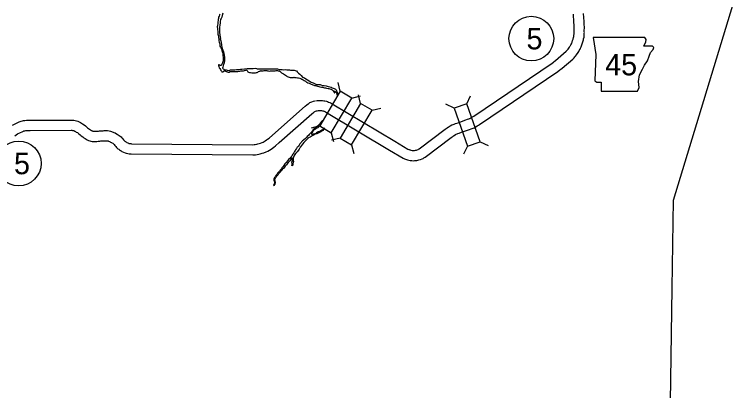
# Model space of a CAD drawing. Extents: x -939622 to -934245, y 1383184 to 1385301.
# Drawn here: x -936291.1 to -936227, y 1384954.6 to 1384987.9 of the extents above; entities that cross this region are included whole.
import ezdxf

# ---------------------------------------------------------------- set-up
doc = ezdxf.new("R2010")
doc.units = 0
for name, color, linetype in [('10', 7, 'Continuous'), ('2', 7, 'Continuous'), ('20', 7, 'Continuous'), ('21', 7, 'Continuous'), ('27', 7, 'Continuous'), ('9', 7, 'Continuous')]:
    doc.layers.add(name, color=color, linetype=linetype)

msp = doc.modelspace()

# ---------------------------------------------------------------- linework, layer by layer
at = {"layer": '10'}
for points in [[(-936257.829, 1384975.863), (-936256.643, 1384975.16), (-936256.502, 1384975.091), (-936256.412, 1384975.056), (-936256.34, 1384975.032), (-936256.255, 1384975.004), (-936256.136, 1384974.98), (-936256.008, 1384974.949), (-936255.874, 1384974.927), (-936255.743, 1384974.923), (-936255.625, 1384974.929), (-936255.537, 1384974.943), (-936255.423, 1384974.951), (-936255.259, 1384974.988), (-936255.085, 1384975.031), (-936254.945, 1384975.097), (-936254.876, 1384975.126), (-936254.793, 1384975.178), (-936254.696, 1384975.236), (-936252.377, 1384976.977), (-936252.287, 1384977.04), (-936252.214, 1384977.097), (-936252.168, 1384977.129), (-936252.11, 1384977.155), (-936252, 1384977.227), (-936251.944, 1384977.259), (-936251.857, 1384977.289), (-936251.778, 1384977.325), (-936251.685, 1384977.36), (-936251.463, 1384977.436), (-936250.755, 1384977.685), (-936250.624, 1384977.741), (-936250.517, 1384977.775), (-936250.43, 1384977.807), (-936250.346, 1384977.844), (-936250.263, 1384977.888), (-936250.192, 1384977.931), (-936250.077, 1384977.994), (-936249.961, 1384978.074), (-936249.871, 1384978.139), (-936242.924, 1384982.826), (-936242.745, 1384982.952), (-936242.674, 1384983.017), (-936242.565, 1384983.106), (-936241.605, 1384983.922), (-936241.49, 1384984.02), (-936241.43, 1384984.104), (-936241.356, 1384984.174), (-936241.275, 1384984.294), (-936241.135, 1384984.501), (-936241.079, 1384984.593), (-936241.032, 1384984.662), (-936240.964, 1384984.789), (-936240.919, 1384984.894), (-936240.873, 1384984.988), (-936240.824, 1384985.101), (-936240.766, 1384985.27), (-936240.717, 1384985.431), (-936240.67, 1384985.611), (-936240.647, 1384985.709), (-936240.616, 1384985.859), (-936240.61, 1384985.972), (-936240.599, 1384986.064), (-936240.596, 1384986.162), (-936240.594, 1384986.196), (-936240.585, 1384986.26), (-936240.59, 1384986.336), (-936240.589, 1384986.397), (-936240.585, 1384986.745), (-936240.591, 1384986.977), (-936240.612, 1384987.247), (-936240.648, 1384987.947)], [(-936257.37, 1384976.637), (-936256.215, 1384975.952), (-936256.14, 1384975.916), (-936256.11, 1384975.904), (-936256.056, 1384975.887), (-936256.02, 1384975.874), (-936255.942, 1384975.858), (-936255.83, 1384975.832), (-936255.79, 1384975.825), (-936255.753, 1384975.824), (-936255.715, 1384975.826), (-936255.637, 1384975.838), (-936255.554, 1384975.844), (-936255.466, 1384975.863), (-936255.389, 1384975.883), (-936255.309, 1384975.92), (-936255.289, 1384975.929), (-936255.265, 1384975.944), (-936255.201, 1384975.983), (-936252.906, 1384977.705), (-936252.823, 1384977.764), (-936252.747, 1384977.823), (-936252.609, 1384977.918), (-936252.542, 1384977.948), (-936252.467, 1384977.997), (-936252.315, 1384978.082), (-936252.193, 1384978.125), (-936252.123, 1384978.157), (-936251.99, 1384978.207), (-936251.758, 1384978.286), (-936251.081, 1384978.524), (-936250.938, 1384978.585), (-936250.812, 1384978.625), (-936250.768, 1384978.642), (-936250.739, 1384978.654), (-936250.708, 1384978.671), (-936250.637, 1384978.714), (-936250.549, 1384978.761), (-936250.481, 1384978.808), (-936250.387, 1384978.877), (-936243.435, 1384983.568), (-936243.31, 1384983.655), (-936243.263, 1384983.699), (-936243.14, 1384983.798), (-936242.188, 1384984.608), (-936242.16, 1384984.632), (-936242.113, 1384984.698), (-936242.045, 1384984.762), (-936242.02, 1384984.799), (-936241.894, 1384984.985), (-936241.837, 1384985.079), (-936241.802, 1384985.131), (-936241.776, 1384985.179), (-936241.738, 1384985.267), (-936241.69, 1384985.366), (-936241.663, 1384985.427), (-936241.622, 1384985.547), (-936241.584, 1384985.675), (-936241.544, 1384985.826), (-936241.527, 1384985.902), (-936241.512, 1384985.974), (-936241.507, 1384986.053), (-936241.497, 1384986.135), (-936241.495, 1384986.194), (-936241.492, 1384986.279), (-936241.49, 1384986.294), (-936241.491, 1384986.319), (-936241.488, 1384986.414), (-936241.486, 1384986.739), (-936241.49, 1384986.932), (-936241.51, 1384987.19), (-936241.546, 1384987.893)], [(-936291.241, 1384978.062), (-936290.924, 1384978.227), (-936290.771, 1384978.295), (-936290.649, 1384978.36), (-936290.478, 1384978.433), (-936290.337, 1384978.456), (-936290.253, 1384978.469), (-936290.147, 1384978.48), (-936289.993, 1384978.502), (-936289.855, 1384978.501), (-936289.688, 1384978.508), (-936286.035, 1384978.521), (-936285.901, 1384978.516), (-936285.788, 1384978.501), (-936285.694, 1384978.489), (-936285.565, 1384978.45), (-936285.438, 1384978.407), (-936285.331, 1384978.348), (-936285.215, 1384978.303), (-936285.123, 1384978.235), (-936285.044, 1384978.198), (-936284.883, 1384978.094), (-936284.775, 1384977.994), (-936284.674, 1384977.914), (-936284.578, 1384977.83), (-936284.49, 1384977.761), (-936284.416, 1384977.715), (-936284.309, 1384977.644), (-936284.237, 1384977.6), (-936284.16, 1384977.551), (-936284.157, 1384977.55), (-936284.112, 1384977.543), (-936284.043, 1384977.526), (-936284.031, 1384977.525), (-936283.915, 1384977.528), (-936283.8, 1384977.53), (-936283.719, 1384977.537), (-936283.621, 1384977.547), (-936283.524, 1384977.562), (-936283.334, 1384977.577), (-936283.215, 1384977.577), (-936283.106, 1384977.587), (-936283.005, 1384977.594), (-936282.901, 1384977.591), (-936282.807, 1384977.581), (-936282.67, 1384977.563), (-936282.558, 1384977.548), (-936282.463, 1384977.512), (-936282.393, 1384977.488), (-936282.308, 1384977.449), (-936282.247, 1384977.427), (-936282.149, 1384977.387), (-936282.009, 1384977.307), (-936281.949, 1384977.27), (-936281.859, 1384977.213), (-936281.785, 1384977.163), (-936281.696, 1384977.09), (-936281.622, 1384977.023), (-936281.548, 1384976.943), (-936281.492, 1384976.876), (-936281.4, 1384976.782), (-936281.334, 1384976.696), (-936281.309, 1384976.671), (-936281.282, 1384976.651), (-936281.23, 1384976.611), (-936281.195, 1384976.589), (-936281.128, 1384976.549), (-936281.092, 1384976.525), (-936281.021, 1384976.49), (-936280.959, 1384976.465), (-936280.934, 1384976.457), (-936280.833, 1384976.433), (-936280.819, 1384976.43), (-936280.759, 1384976.431), (-936280.683, 1384976.426), (-936269.98, 1384976.327), (-936269.839, 1384976.342), (-936269.728, 1384976.36), (-936269.595, 1384976.385), (-936269.513, 1384976.403), (-936269.376, 1384976.443), (-936269.256, 1384976.481), (-936269.114, 1384976.533), (-936269.017, 1384976.576), (-936268.932, 1384976.622), (-936268.841, 1384976.681), (-936268.736, 1384976.757), (-936268.641, 1384976.823), (-936268.512, 1384976.93), (-936268.218, 1384977.193), (-936265.305, 1384979.75), (-936265.166, 1384979.869), (-936265.054, 1384979.949), (-936264.997, 1384979.985), (-936264.885, 1384980.069), (-936264.731, 1384980.13), (-936264.584, 1384980.186), (-936264.456, 1384980.218)], [(-936264.41, 1384980.227), (-936264.245, 1384980.251), (-936264.047, 1384980.263), (-936263.916, 1384980.259), (-936263.788, 1384980.254), (-936263.646, 1384980.23), (-936263.559, 1384980.221), (-936263.436, 1384980.19), (-936263.339, 1384980.163), (-936263.231, 1384980.116), (-936263.12, 1384980.075), (-936263.004, 1384980.005), (-936262.929, 1384979.947), (-936257.37, 1384976.636)], [(-936291.039, 1384977.13), (-936290.897, 1384977.21), (-936290.783, 1384977.286), (-936290.531, 1384977.416), (-936290.376, 1384977.487), (-936290.261, 1384977.547), (-936290.224, 1384977.563), (-936290.198, 1384977.567), (-936290.139, 1384977.576), (-936290.036, 1384977.587), (-936289.932, 1384977.602), (-936289.838, 1384977.601), (-936289.669, 1384977.608), (-936286.05, 1384977.621), (-936285.98, 1384977.619), (-936285.907, 1384977.608), (-936285.88, 1384977.605), (-936285.84, 1384977.593), (-936285.804, 1384977.581), (-936285.711, 1384977.53), (-936285.652, 1384977.507), (-936285.586, 1384977.458), (-936285.483, 1384977.409), (-936285.437, 1384977.38), (-936285.361, 1384977.31), (-936285.249, 1384977.221), (-936285.15, 1384977.135), (-936285.006, 1384977.023), (-936284.904, 1384976.959), (-936284.792, 1384976.885), (-936284.712, 1384976.836), (-936284.625, 1384976.78), (-936284.515, 1384976.718), (-936284.374, 1384976.672), (-936284.287, 1384976.659), (-936284.181, 1384976.633), (-936284.049, 1384976.624), (-936283.895, 1384976.628), (-936283.753, 1384976.631), (-936283.636, 1384976.641), (-936283.508, 1384976.654), (-936283.42, 1384976.667), (-936283.299, 1384976.677), (-936283.172, 1384976.677), (-936283.035, 1384976.69), (-936282.987, 1384976.693), (-936282.96, 1384976.692), (-936282.916, 1384976.688), (-936282.788, 1384976.67), (-936282.78, 1384976.669), (-936282.772, 1384976.666), (-936282.727, 1384976.651), (-936282.649, 1384976.615), (-936282.57, 1384976.586), (-936282.542, 1384976.575), (-936282.469, 1384976.533), (-936282.426, 1384976.507), (-936282.352, 1384976.46), (-936282.323, 1384976.44), (-936282.283, 1384976.408), (-936282.253, 1384976.381), (-936282.224, 1384976.349), (-936282.162, 1384976.275), (-936282.082, 1384976.192), (-936282.012, 1384976.101), (-936281.897, 1384975.986), (-936281.821, 1384975.93), (-936281.75, 1384975.876), (-936281.67, 1384975.824), (-936281.609, 1384975.788), (-936281.542, 1384975.743), (-936281.389, 1384975.668), (-936281.257, 1384975.614), (-936281.168, 1384975.588), (-936281.022, 1384975.552), (-936280.892, 1384975.528), (-936280.778, 1384975.531), (-936280.716, 1384975.527), (-936269.937, 1384975.426), (-936269.719, 1384975.45), (-936269.573, 1384975.473), (-936269.414, 1384975.503), (-936269.287, 1384975.531), (-936269.115, 1384975.582), (-936268.967, 1384975.629), (-936268.776, 1384975.698), (-936268.618, 1384975.769), (-936268.472, 1384975.848), (-936268.333, 1384975.938), (-936268.215, 1384976.023), (-936268.096, 1384976.106), (-936267.926, 1384976.247), (-936267.621, 1384976.519), (-936264.717, 1384979.069), (-936264.609, 1384979.16), (-936264.549, 1384979.204), (-936264.489, 1384979.242), (-936264.442, 1384979.277), (-936264.405, 1384979.291), (-936264.315, 1384979.325), (-936264.235, 1384979.346)], [(-936264.28, 1384979.337), (-936264.153, 1384979.355), (-936264.034, 1384979.362), (-936263.948, 1384979.36), (-936263.879, 1384979.357), (-936263.769, 1384979.338), (-936263.718, 1384979.333), (-936263.666, 1384979.32), (-936263.642, 1384979.313), (-936263.568, 1384979.281), (-936263.511, 1384979.26), (-936263.434, 1384979.201), (-936257.83, 1384975.863)]]:
    msp.add_lwpolyline(points, dxfattribs=at)
at = {"layer": '2'}
msp.add_lwpolyline([(-936233.106, 1384940.476), (-936233.068, 1384943.678), (-936233.028, 1384947.169), (-936233.007, 1384949.494), (-936232.803, 1384963.625), (-936232.681, 1384971.43), (-936227.019, 1384990.062)], dxfattribs=at)
at = {"layer": '20'}
for p, q in [((-936262.2, 1384981.064), (-936262.395, 1384981.832)), ((-936261.18, 1384980.456), (-936260.412, 1384980.651)), ((-936260.399, 1384979.991), (-936260.593, 1384980.758)), ((-936251.007, 1384979.963), (-936250.664, 1384980.677)), ((-936252.127, 1384979.568), (-936252.842, 1384979.911)), ((-936259.378, 1384979.383), (-936258.61, 1384979.577)), ((-936264.024, 1384978.002), (-936264.792, 1384977.807)), ((-936263.003, 1384977.394), (-936262.809, 1384976.626)), ((-936262.222, 1384976.929), (-936262.99, 1384976.734)), ((-936261.202, 1384976.321), (-936261.007, 1384975.553)), ((-936250.944, 1384976.206), (-936251.286, 1384975.492)), ((-936249.823, 1384976.601), (-936249.109, 1384976.258))]:
    msp.add_line(p, q, dxfattribs=at)
for points in [[(-936263.003, 1384977.394), (-936261.18, 1384980.456), (-936262.2, 1384981.064), (-936264.024, 1384978.002)], [(-936261.202, 1384976.321), (-936259.378, 1384979.383), (-936260.399, 1384979.991), (-936262.222, 1384976.929)], [(-936252.127, 1384979.568), (-936250.944, 1384976.206), (-936249.823, 1384976.601), (-936251.007, 1384979.963)]]:
    msp.add_lwpolyline(points, close=True, dxfattribs=at)
at = {"layer": '21'}
msp.add_lwpolyline([(-936239.795, 1384985.834), (-936239.567, 1384984.312), (-936239.669, 1384982.003), (-936239.466, 1384981.876), (-936239.085, 1384981.876), (-936239.085, 1384981.064), (-936235.887, 1384981.064), (-936235.735, 1384981.394), (-936235.786, 1384981.926), (-936235.71, 1384982.535), (-936235.431, 1384983.018), (-936235.253, 1384983.373), (-936234.999, 1384983.754), (-936234.847, 1384984.16), (-936234.72, 1384984.489), (-936234.492, 1384984.769), (-936234.441, 1384984.946), (-936234.542, 1384985.073), (-936235.329, 1384985.073), (-936235.151, 1384985.428), (-936235.126, 1384985.657), (-936235.231, 1384985.832)], close=True, dxfattribs=at)
at = {"layer": '27'}
for centre in [(-936245.283, 1384985.727), (-936290.674, 1384974.675)]:
    msp.add_circle(centre, 1.98, dxfattribs=at)
at = {"layer": '9'}
for points in [[(-936272.859, 1384987.898), (-936272.884, 1384987.82), (-936272.938, 1384987.722), (-936272.981, 1384987.614), (-936273, 1384987.521), (-936273.013, 1384987.428), (-936273.026, 1384987.344), (-936273.039, 1384987.224), (-936273.043, 1384987.107), (-936273.09, 1384986.856), (-936273.103, 1384986.757), (-936273.074, 1384986.625), (-936273.066, 1384986.528), (-936273.061, 1384986.36), (-936273.054, 1384986.234), (-936273.046, 1384986.12), (-936273.023, 1384986.021), (-936272.996, 1384985.934), (-936272.973, 1384985.828), (-936272.965, 1384985.723), (-936272.943, 1384985.543), (-936272.917, 1384985.423), (-936272.883, 1384985.269), (-936272.863, 1384985.071), (-936272.822, 1384984.975), (-936272.757, 1384984.866), (-936272.734, 1384984.788), (-936272.699, 1384984.689), (-936272.667, 1384984.586), (-936272.644, 1384984.505), (-936272.615, 1384984.394), (-936272.598, 1384984.25), (-936272.59, 1384984.199), (-936272.582, 1384984.09), (-936272.58, 1384983.916), (-936272.581, 1384983.862), (-936272.588, 1384983.775), (-936272.609, 1384983.686), (-936272.634, 1384983.581), (-936272.68, 1384983.476), (-936272.723, 1384983.375), (-936272.762, 1384983.342), (-936272.798, 1384983.336), (-936272.837, 1384983.346), (-936272.879, 1384983.373), (-936272.914, 1384983.418), (-936272.962, 1384983.419), (-936272.98, 1384983.407), (-936272.975, 1384983.347), (-936272.952, 1384983.248), (-936272.92, 1384983.151), (-936272.881, 1384983.07), (-936272.822, 1384982.982), (-936272.772, 1384982.898), (-936272.725, 1384982.838), (-936272.683, 1384982.786), (-936272.644, 1384982.774), (-936272.587, 1384982.8), (-936272.545, 1384982.827), (-936272.509, 1384982.863), (-936272.47, 1384982.874), (-936272.419, 1384982.871), (-936272.362, 1384982.849), (-936272.285, 1384982.815), (-936272.24, 1384982.8), (-936272.18, 1384982.782), (-936272.121, 1384982.76), (-936272.052, 1384982.753), (-936272.019, 1384982.768), (-936271.979, 1384982.795), (-936271.94, 1384982.803), (-936271.835, 1384982.826), (-936271.779, 1384982.829), (-936271.698, 1384982.831), (-936271.578, 1384982.827), (-936271.497, 1384982.826), (-936271.395, 1384982.825), (-936271.281, 1384982.827), (-936271.189, 1384982.841), (-936271.087, 1384982.853), (-936270.997, 1384982.861), (-936270.916, 1384982.872), (-936270.841, 1384982.874), (-936270.772, 1384982.883), (-936270.676, 1384982.906)], [(-936272.598, 1384987.976), (-936272.674, 1384987.785), (-936272.706, 1384987.629), (-936272.758, 1384987.519), (-936272.806, 1384987.426), (-936272.829, 1384987.246), (-936272.839, 1384987.108), (-936272.867, 1384986.95), (-936272.894, 1384986.716), (-936272.899, 1384986.497), (-936272.9, 1384986.302), (-936272.873, 1384986.032), (-936272.821, 1384985.752), (-936272.834, 1384985.698), (-936272.784, 1384985.542), (-936272.756, 1384985.373), (-936272.733, 1384985.211), (-936272.722, 1384985.112), (-936272.696, 1384984.992), (-936272.653, 1384984.853), (-936272.597, 1384984.706), (-936272.556, 1384984.594), (-936272.513, 1384984.42), (-936272.487, 1384984.255), (-936272.468, 1384984.062), (-936272.461, 1384983.909), (-936272.468, 1384983.78), (-936272.488, 1384983.577), (-936272.531, 1384983.43), (-936272.583, 1384983.325), (-936272.617, 1384983.203), (-936272.62, 1384983.122), (-936272.579, 1384983.052), (-936272.526, 1384983.01), (-936272.472, 1384982.976), (-936272.394, 1384982.967), (-936272.301, 1384982.957), (-936272.209, 1384982.938), (-936272.035, 1384982.909), (-936271.924, 1384982.953), (-936271.822, 1384982.964), (-936271.666, 1384982.972), (-936271.526, 1384982.974), (-936271.382, 1384982.984), (-936271.229, 1384982.998), (-936271.046, 1384983.026), (-936270.929, 1384983.031), (-936270.438, 1384983.078), (-936270.153, 1384983.069), (-936269.917, 1384983.091), (-936269.743, 1384983.101), (-936269.632, 1384983.088), (-936269.555, 1384983.067), (-936269.507, 1384983.051), (-936269.417, 1384983.059), (-936269.354, 1384983.065), (-936269.264, 1384983.058), (-936269.096, 1384983.059), (-936268.887, 1384983.06), (-936268.722, 1384983.062), (-936268.525, 1384983.051), (-936268.36, 1384983.038), (-936268.192, 1384983.057), (-936268.042, 1384983.059), (-936267.881, 1384983.048), (-936267.764, 1384983.041), (-936267.624, 1384983.004), (-936267.504, 1384982.991), (-936267.345, 1384982.995), (-936267.22, 1384982.97), (-936267.04, 1384982.981), (-936266.935, 1384982.977), (-936266.822, 1384982.964), (-936266.711, 1384982.953), (-936266.6, 1384982.949), (-936266.504, 1384982.943), (-936266.4, 1384982.933), (-936266.298, 1384982.923), (-936266.211, 1384982.91), (-936266.092, 1384982.864), (-936266.009, 1384982.791), (-936265.89, 1384982.679), (-936265.789, 1384982.573), (-936265.664, 1384982.452), (-936265.552, 1384982.319), (-936265.37, 1384982.245), (-936265.248, 1384982.175), (-936265.108, 1384982.084)], [(-936270.676, 1384982.906), (-936270.616, 1384982.929), (-936270.565, 1384982.947), (-936270.52, 1384982.958), (-936270.496, 1384982.949), (-936270.469, 1384982.937), (-936270.442, 1384982.907), (-936270.416, 1384982.846), (-936270.386, 1384982.795), (-936270.324, 1384982.765), (-936270.243, 1384982.74), (-936270.142, 1384982.715), (-936270.04, 1384982.705), (-936269.935, 1384982.704), (-936269.845, 1384982.697), (-936269.749, 1384982.705), (-936269.701, 1384982.711), (-936269.612, 1384982.716), (-936269.564, 1384982.728), (-936269.494, 1384982.772), (-936269.443, 1384982.816), (-936269.368, 1384982.843), (-936269.323, 1384982.857), (-936269.245, 1384982.893), (-936269.2, 1384982.889), (-936269.098, 1384982.879), (-936269.023, 1384982.888), (-936268.942, 1384982.899), (-936268.867, 1384982.913), (-936268.795, 1384982.907), (-936268.718, 1384982.891), (-936268.64, 1384982.875), (-936268.547, 1384982.862), (-936268.454, 1384982.858), (-936268.388, 1384982.873), (-936268.311, 1384982.869), (-936268.227, 1384982.877), (-936268.119, 1384982.885), (-936268.032, 1384982.885), (-936267.963, 1384982.887), (-936267.879, 1384982.913), (-936267.834, 1384982.913), (-936267.768, 1384982.903), (-936267.709, 1384982.885), (-936267.631, 1384982.863), (-936267.539, 1384982.805), (-936267.455, 1384982.753), (-936267.393, 1384982.711), (-936267.291, 1384982.653), (-936267.217, 1384982.604), (-936267.131, 1384982.561), (-936267.047, 1384982.506), (-936266.967, 1384982.425), (-936266.899, 1384982.382), (-936266.818, 1384982.348), (-936266.738, 1384982.318), (-936266.63, 1384982.296), (-936266.528, 1384982.289), (-936266.45, 1384982.285), (-936266.354, 1384982.296), (-936266.3, 1384982.302), (-936266.256, 1384982.295), (-936266.145, 1384982.282), (-936266.103, 1384982.273), (-936265.995, 1384982.266), (-936265.915, 1384982.259), (-936265.78, 1384982.24), (-936265.688, 1384982.2), (-936265.601, 1384982.151), (-936265.565, 1384982.139), (-936265.488, 1384982.078), (-936265.393, 1384982.032), (-936265.288, 1384981.974), (-936265.226, 1384981.914), (-936265.163, 1384981.874), (-936265.074, 1384981.819), (-936264.958, 1384981.77), (-936264.85, 1384981.718), (-936264.77, 1384981.684), (-936264.695, 1384981.657), (-936264.621, 1384981.632), (-936264.549, 1384981.601), (-936264.474, 1384981.592), (-936264.411, 1384981.579), (-936264.298, 1384981.545), (-936264.22, 1384981.52), (-936264.11, 1384981.483), (-936264.011, 1384981.47), (-936263.859, 1384981.436), (-936263.775, 1384981.426), (-936263.697, 1384981.399), (-936263.614, 1384981.383), (-936263.518, 1384981.364), (-936263.413, 1384981.345), (-936263.288, 1384981.32), (-936263.219, 1384981.307), (-936263.139, 1384981.282), (-936263.049, 1384981.24), (-936262.986, 1384981.215), (-936262.927, 1384981.193), (-936262.894, 1384981.172)], [(-936265.108, 1384982.084), (-936264.947, 1384981.986), (-936264.795, 1384981.88), (-936264.607, 1384981.8), (-936264.497, 1384981.766), (-936264.372, 1384981.696), (-936264.3, 1384981.662), (-936264.231, 1384981.656), (-936264.171, 1384981.67), (-936264.081, 1384981.666), (-936263.995, 1384981.659), (-936263.914, 1384981.641), (-936263.777, 1384981.588), (-936263.615, 1384981.566), (-936263.451, 1384981.537), (-936263.286, 1384981.503), (-936263.128, 1384981.459), (-936263.014, 1384981.422), (-936262.922, 1384981.382), (-936262.818, 1384981.348), (-936262.749, 1384981.315), (-936262.63, 1384981.257), (-936262.579, 1384981.208), (-936262.523, 1384981.091), (-936262.485, 1384980.982), (-936262.468, 1384980.925), (-936262.448, 1384980.859), (-936262.395, 1384980.778)], [(-936262.894, 1384981.172), (-936262.826, 1384981.091), (-936262.764, 1384981.015), (-936262.722, 1384980.943), (-936262.678, 1384980.918), (-936262.695, 1384980.981), (-936262.713, 1384981.032), (-936262.736, 1384981.084), (-936262.7, 1384981.074), (-936262.668, 1384981.038), (-936262.623, 1384981.008), (-936262.581, 1384980.98), (-936262.558, 1384980.947), (-936262.531, 1384980.893), (-936262.517, 1384980.839), (-936262.505, 1384980.773), (-936262.47, 1384980.73), (-936262.44, 1384980.708)], [(-936263.764, 1384978.494), (-936263.79, 1384978.474), (-936263.862, 1384978.393), (-936263.932, 1384978.301), (-936264.077, 1384978.116), (-936264.159, 1384978.027), (-936264.228, 1384977.968), (-936264.355, 1384977.861), (-936264.439, 1384977.814), (-936264.602, 1384977.665), (-936264.702, 1384977.546), (-936264.793, 1384977.412), (-936264.884, 1384977.299), (-936264.951, 1384977.227), (-936265.029, 1384977.153), (-936265.126, 1384977.052), (-936265.204, 1384976.965), (-936265.292, 1384976.882), (-936265.464, 1384976.752), (-936265.548, 1384976.674), (-936265.624, 1384976.585), (-936265.663, 1384976.537), (-936265.718, 1384976.487), (-936265.772, 1384976.409), (-936265.836, 1384976.308), (-936265.909, 1384976.216), (-936265.948, 1384976.15), (-936266.006, 1384976.106), (-936266.085, 1384975.995), (-936266.16, 1384975.876), (-936266.2, 1384975.822), (-936266.252, 1384975.73), (-936266.309, 1384975.625), (-936266.37, 1384975.536), (-936266.422, 1384975.458), (-936266.498, 1384975.327), (-936266.583, 1384975.223), (-936266.667, 1384975.127), (-936266.785, 1384975.014), (-936266.861, 1384974.925), (-936266.991, 1384974.77), (-936267.112, 1384974.633), (-936267.212, 1384974.499), (-936267.285, 1384974.392), (-936267.369, 1384974.288), (-936267.418, 1384974.216)], [(-936263.643, 1384977.809), (-936263.679, 1384977.768), (-936263.725, 1384977.705), (-936263.767, 1384977.666), (-936263.836, 1384977.61), (-936263.924, 1384977.56), (-936264.002, 1384977.512), (-936264.047, 1384977.495), (-936264.11, 1384977.48), (-936264.161, 1384977.469), (-936264.221, 1384977.445), (-936264.296, 1384977.395), (-936264.36, 1384977.342), (-936264.465, 1384977.289), (-936264.525, 1384977.28), (-936264.564, 1384977.281), (-936264.609, 1384977.266), (-936264.675, 1384977.249), (-936264.711, 1384977.249), (-936264.726, 1384977.267), (-936264.728, 1384977.294), (-936264.716, 1384977.357), (-936264.676, 1384977.426), (-936264.631, 1384977.485), (-936264.597, 1384977.554), (-936264.561, 1384977.599), (-936264.51, 1384977.652), (-936264.473, 1384977.691), (-936264.422, 1384977.726), (-936264.368, 1384977.756), (-936264.305, 1384977.788), (-936264.244, 1384977.833), (-936264.187, 1384977.853), (-936264.148, 1384977.874), (-936264.1, 1384977.906), (-936264.061, 1384977.942), (-936264.031, 1384977.981), (-936264, 1384978.02), (-936264, 1384978.02)], [(-936263.584, 1384977.774), (-936263.68, 1384977.672), (-936263.753, 1384977.591), (-936263.822, 1384977.541), (-936263.936, 1384977.473), (-936264.051, 1384977.414), (-936264.165, 1384977.355), (-936264.279, 1384977.305), (-936264.429, 1384977.261), (-936264.565, 1384977.191), (-936264.7, 1384977.12), (-936264.872, 1384977.007), (-936265.013, 1384976.934), (-936265.149, 1384976.818), (-936265.285, 1384976.687), (-936265.421, 1384976.544), (-936265.557, 1384976.386), (-936265.633, 1384976.279), (-936265.736, 1384976.136), (-936265.782, 1384976.043), (-936265.803, 1384975.987), (-936265.837, 1384975.93), (-936265.894, 1384975.855), (-936266.006, 1384975.715), (-936266.139, 1384975.576), (-936266.227, 1384975.462), (-936266.303, 1384975.334), (-936266.358, 1384975.224), (-936266.383, 1384975.137), (-936266.38, 1384975.053), (-936266.363, 1384974.951), (-936266.358, 1384974.848), (-936266.368, 1384974.753), (-936266.39, 1384974.645), (-936266.418, 1384974.54), (-936266.436, 1384974.483), (-936266.494, 1384974.46), (-936266.474, 1384974.597), (-936266.477, 1384974.661), (-936266.479, 1384974.796), (-936266.466, 1384974.894), (-936266.447, 1384975.005), (-936266.437, 1384975.065), (-936266.437, 1384975.122), (-936266.457, 1384975.149), (-936266.488, 1384975.135), (-936266.593, 1384975.031), (-936266.684, 1384974.914), (-936266.811, 1384974.763), (-936266.908, 1384974.652), (-936266.975, 1384974.56), (-936267.069, 1384974.45), (-936267.15, 1384974.358), (-936267.244, 1384974.232), (-936267.305, 1384974.161), (-936267.375, 1384974.051), (-936267.456, 1384973.994)], [(-936267.418, 1384974.216), (-936267.482, 1384974.109), (-936267.543, 1384974.025), (-936267.612, 1384973.957), (-936267.684, 1384973.903), (-936267.766, 1384973.814), (-936267.824, 1384973.713), (-936267.9, 1384973.608), (-936267.982, 1384973.486), (-936268.033, 1384973.433), (-936268.088, 1384973.301), (-936268.092, 1384973.178), (-936268.057, 1384973.118), (-936268.025, 1384973.003), (-936268.031, 1384972.925), (-936268.089, 1384972.806), (-936268.12, 1384972.77)], [(-936268.12, 1384972.77), (-936268.111, 1384972.752), (-936268.093, 1384972.737), (-936268.075, 1384972.731), (-936268.027, 1384972.763), (-936267.997, 1384972.811), (-936267.978, 1384972.853), (-936267.96, 1384972.895), (-936267.944, 1384972.949), (-936267.947, 1384973.015), (-936267.958, 1384973.087), (-936267.973, 1384973.141), (-936267.984, 1384973.186), (-936267.993, 1384973.243), (-936267.993, 1384973.261), (-936267.986, 1384973.288), (-936267.98, 1384973.318), (-936267.965, 1384973.351), (-936267.944, 1384973.387), (-936267.91, 1384973.44), (-936267.886, 1384973.461), (-936267.85, 1384973.509), (-936267.807, 1384973.568), (-936267.768, 1384973.619), (-936267.722, 1384973.664), (-936267.686, 1384973.702), (-936267.659, 1384973.744), (-936267.635, 1384973.783), (-936267.616, 1384973.816), (-936267.601, 1384973.831), (-936267.562, 1384973.884), (-936267.519, 1384973.926), (-936267.492, 1384973.95), (-936267.465, 1384973.967), (-936267.456, 1384973.994)]]:
    msp.add_lwpolyline(points, dxfattribs=at)

# ---------------------------------------------------------------- texts
at = {"layer": '21'}
msp.add_text('45', height=1.9008, dxfattribs=at).set_placement((-936238.741, 1384982.477))
at = {"layer": '27'}
for p in [(-936245.71, 1384984.777), (-936291.101, 1384973.725)]:
    msp.add_text('5', height=1.901, rotation=359.9, dxfattribs=at).set_placement(p)

doc.saveas('drawing.dxf')
